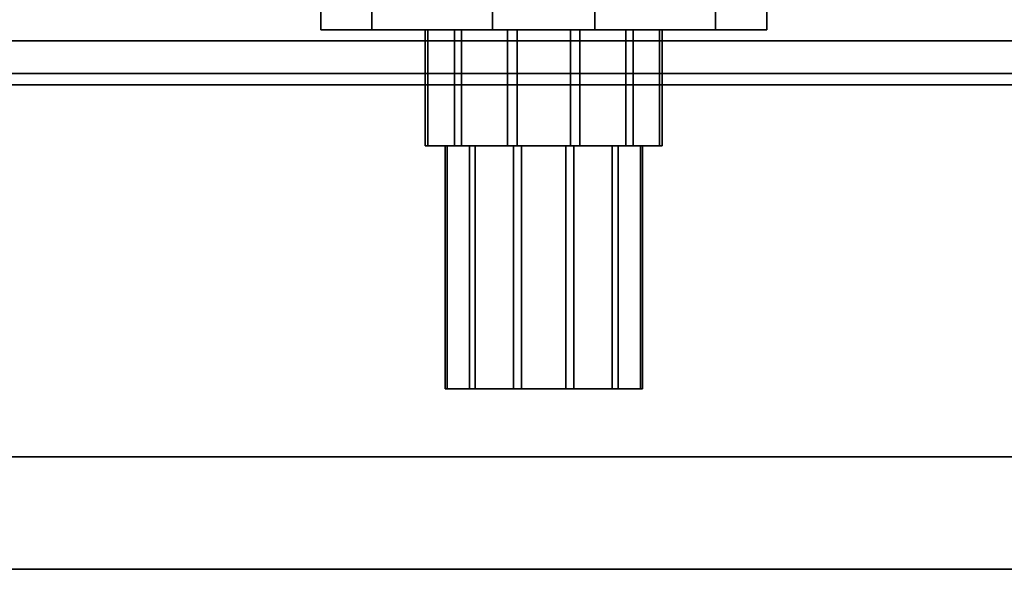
# Model space of a CAD drawing. Extents: x -48 to 48, y -49.6 to 48.
# Tile 775 of 890: x 22.4 to 25.4, y -3.5 to -1.8. Entities that reach past the tile are written whole.
import ezdxf

# ---------------------------------------------------------------- set-up
doc = ezdxf.new("R2010")
doc.units = 0

msp = doc.modelspace()

# ---------------------------------------------------------------- linework, layer by layer
at = {"layer": '11B1 [56]', "color": 1}
for points, invisible_edges in [([(34, -1.86351, 52.1365), (14.375, -1.86351, 52.1365), (14.375, -1.71233, 52.0355)], 12), ([(34, -1.86351, 52.1365), (14.375, -1.71233, 52.0355), (34, -1.71233, 52.0355)], 1), ([(34, -1.71233, 57.9645), (14.375, -1.71233, 57.9645), (14.375, -1.86351, 57.8635)], 12), ([(34, -1.71233, 57.9645), (14.375, -1.86351, 57.8635), (34, -1.86351, 57.8635)], 1), ([(34, -1.96453, 52.2877), (14.375, -1.96453, 52.2877), (14.375, -1.86351, 52.1365)], 12), ([(34, -1.96453, 52.2877), (14.375, -1.86351, 52.1365), (34, -1.86351, 52.1365)], 1), ([(34, -1.86351, 57.8635), (14.375, -1.86351, 57.8635), (14.375, -1.96453, 57.7123)], 12), ([(34, -1.86351, 57.8635), (14.375, -1.96453, 57.7123), (34, -1.96453, 57.7123)], 1), ([(34, -2, 52.466), (14.375, -2, 52.466), (14.375, -1.96453, 52.2877)], 12), ([(34, -2, 52.466), (14.375, -1.96453, 52.2877), (34, -1.96453, 52.2877)], 1), ([(34, -1.96453, 57.7123), (14.375, -1.96453, 57.7123), (14.375, -2, 57.534)], 12), ([(34, -1.96453, 57.7123), (14.375, -2, 57.534), (34, -2, 57.534)], 1), ([(34, -2, 57.534), (14.375, -2, 57.534), (14.375, -2, 52.466)], 12), ([(34, -2, 57.534), (14.375, -2, 52.466), (34, -2, 52.466)], 1)]:
    msp.add_3dface(points, dxfattribs=dict(at, invisible_edges=invisible_edges))
at = {"layer": '12D1 [58]', "color": 0}
for points, invisible_edges in [([(23.4692, -1.09575, 82.5111), (23.4692, -1.83013, 82.5111), (23.3112, -1.83013, 83.2153)], 12), ([(23.4692, -1.09575, 82.5111), (23.3112, -1.83013, 83.2153), (23.3112, -1.09575, 83.2153)], 1), ([(23.3112, -1.09575, 83.2153), (23.3112, -1.83013, 83.2153), (23.842, -1.83013, 83.7042)], 12), ([(23.3112, -1.09575, 83.2153), (23.842, -1.83013, 83.7042), (23.842, -1.09575, 83.7042)], 1), ([(24.158, -1.09575, 82.2958), (24.158, -1.83013, 82.2958), (23.4692, -1.83013, 82.5111)], 12), ([(24.158, -1.09575, 82.2958), (23.4692, -1.83013, 82.5111), (23.4692, -1.09575, 82.5111)], 1), ([(23.842, -1.09575, 83.7042), (23.842, -1.83013, 83.7042), (24.5308, -1.83013, 83.4889)], 12), ([(23.842, -1.09575, 83.7042), (24.5308, -1.83013, 83.4889), (24.5308, -1.09575, 83.4889)], 1), ([(24.6888, -1.09575, 82.7847), (24.6888, -1.83013, 82.7847), (24.158, -1.83013, 82.2958)], 12), ([(24.6888, -1.09575, 82.7847), (24.158, -1.83013, 82.2958), (24.158, -1.09575, 82.2958)], 1), ([(24.5308, -1.09575, 83.4889), (24.5308, -1.83013, 83.4889), (24.6888, -1.83013, 82.7847)], 12), ([(24.5308, -1.09575, 83.4889), (24.6888, -1.83013, 82.7847), (24.6888, -1.09575, 82.7847)], 1), ([(24.5308, -1.83013, 83.4889), (23.842, -1.83013, 83.7042), (23.3112, -1.83013, 83.2153)], 12), ([(24.5308, -1.83013, 83.4889), (23.3112, -1.83013, 83.2153), (23.4692, -1.83013, 82.5111)], 13), ([(24.5308, -1.83013, 83.4889), (23.4692, -1.83013, 82.5111), (24.158, -1.83013, 82.2958)], 13), ([(24.254, -1.83013, 82.7242), (23.7242, -1.83013, 82.746), (23.6341, -1.83013, 82.9179)], 13), ([(24.254, -1.83013, 82.7242), (23.6341, -1.83013, 82.9179), (23.6421, -1.83013, 83.1119)], 13), ([(23.7242, -1.83013, 82.746), (23.7242, -2.1875, 82.746), (23.6341, -2.1875, 82.9179)], 12), ([(23.7242, -1.83013, 82.746), (23.6341, -2.1875, 82.9179), (23.6341, -1.83013, 82.9179)], 1), ([(23.6341, -1.83013, 82.9179), (23.6341, -2.1875, 82.9179), (23.6421, -2.1875, 83.1119)], 12), ([(23.6341, -1.83013, 82.9179), (23.6421, -2.1875, 83.1119), (23.6421, -1.83013, 83.1119)], 1), ([(24.254, -1.83013, 82.7242), (23.6421, -1.83013, 83.1119), (23.746, -1.83013, 83.2758)], 13), ([(23.6421, -1.83013, 83.1119), (23.6421, -2.1875, 83.1119), (23.746, -2.1875, 83.2758)], 12), ([(23.6421, -1.83013, 83.1119), (23.746, -2.1875, 83.2758), (23.746, -1.83013, 83.2758)], 1), ([(24.254, -1.83013, 82.7242), (23.8881, -1.83013, 82.6421), (23.7242, -1.83013, 82.746)], 13), ([(23.8881, -1.83013, 82.6421), (23.8881, -2.1875, 82.6421), (23.7242, -2.1875, 82.746)], 12), ([(23.8881, -1.83013, 82.6421), (23.7242, -2.1875, 82.746), (23.7242, -1.83013, 82.746)], 1), ([(24.254, -1.83013, 82.7242), (23.746, -1.83013, 83.2758), (23.9179, -1.83013, 83.3659)], 13), ([(23.746, -1.83013, 83.2758), (23.746, -2.1875, 83.2758), (23.9179, -2.1875, 83.3659)], 12), ([(23.746, -1.83013, 83.2758), (23.9179, -2.1875, 83.3659), (23.9179, -1.83013, 83.3659)], 1), ([(24.254, -1.83013, 82.7242), (24.0821, -1.83013, 82.6341), (23.8881, -1.83013, 82.6421)], 12), ([(24.0821, -1.83013, 82.6341), (24.0821, -2.1875, 82.6341), (23.8881, -2.1875, 82.6421)], 12), ([(24.0821, -1.83013, 82.6341), (23.8881, -2.1875, 82.6421), (23.8881, -1.83013, 82.6421)], 1), ([(24.254, -1.83013, 82.7242), (23.9179, -1.83013, 83.3659), (24.1119, -1.83013, 83.3579)], 13), ([(23.9179, -1.83013, 83.3659), (23.9179, -2.1875, 83.3659), (24.1119, -2.1875, 83.3579)], 12), ([(23.9179, -1.83013, 83.3659), (24.1119, -2.1875, 83.3579), (24.1119, -1.83013, 83.3579)], 1), ([(24.254, -1.83013, 82.7242), (24.254, -2.1875, 82.7242), (24.0821, -2.1875, 82.6341)], 12), ([(24.254, -1.83013, 82.7242), (24.0821, -2.1875, 82.6341), (24.0821, -1.83013, 82.6341)], 1), ([(24.254, -1.83013, 82.7242), (24.1119, -1.83013, 83.3579), (24.2758, -1.83013, 83.254)], 13), ([(24.1119, -1.83013, 83.3579), (24.1119, -2.1875, 83.3579), (24.2758, -2.1875, 83.254)], 12), ([(24.1119, -1.83013, 83.3579), (24.2758, -2.1875, 83.254), (24.2758, -1.83013, 83.254)], 1), ([(24.5308, -1.83013, 83.4889), (24.158, -1.83013, 82.2958), (24.6888, -1.83013, 82.7847)], 1), ([(24.254, -1.83013, 82.7242), (24.2758, -1.83013, 83.254), (24.3659, -1.83013, 83.0821)], 13), ([(24.254, -1.83013, 82.7242), (24.3659, -1.83013, 83.0821), (24.3579, -1.83013, 82.8881)], 1), ([(24.3579, -1.83013, 82.8881), (24.3579, -2.1875, 82.8881), (24.254, -2.1875, 82.7242)], 12), ([(24.3579, -1.83013, 82.8881), (24.254, -2.1875, 82.7242), (24.254, -1.83013, 82.7242)], 1), ([(24.2758, -1.83013, 83.254), (24.2758, -2.1875, 83.254), (24.3659, -2.1875, 83.0821)], 12), ([(24.2758, -1.83013, 83.254), (24.3659, -2.1875, 83.0821), (24.3659, -1.83013, 83.0821)], 1), ([(24.3659, -1.83013, 83.0821), (24.3659, -2.1875, 83.0821), (24.3579, -2.1875, 82.8881)], 12), ([(24.3659, -1.83013, 83.0821), (24.3579, -2.1875, 82.8881), (24.3579, -1.83013, 82.8881)], 1), ([(24.3579, -2.1875, 82.8881), (23.6421, -2.1875, 83.1119), (23.6341, -2.1875, 82.9179)], 13), ([(24.3579, -2.1875, 82.8881), (23.6341, -2.1875, 82.9179), (23.7242, -2.1875, 82.746)], 13), ([(24.3579, -2.1875, 82.8881), (23.746, -2.1875, 83.2758), (23.6421, -2.1875, 83.1119)], 13), ([(24.2117, -2.1875, 82.7701), (23.7701, -2.1875, 82.7883), (23.6951, -2.1875, 82.9316)], 13), ([(24.2117, -2.1875, 82.7701), (23.6951, -2.1875, 82.9316), (23.7017, -2.1875, 83.0932)], 13), ([(23.7701, -2.1875, 82.7883), (23.7701, -2.9375, 82.7883), (23.6951, -2.9375, 82.9316)], 12), ([(23.7701, -2.1875, 82.7883), (23.6951, -2.9375, 82.9316), (23.6951, -2.1875, 82.9316)], 1), ([(23.6951, -2.1875, 82.9316), (23.6951, -2.9375, 82.9316), (23.7017, -2.9375, 83.0932)], 12), ([(23.6951, -2.1875, 82.9316), (23.7017, -2.9375, 83.0932), (23.7017, -2.1875, 83.0932)], 1), ([(24.2117, -2.1875, 82.7701), (23.7017, -2.1875, 83.0932), (23.7883, -2.1875, 83.2299)], 13), ([(23.7017, -2.1875, 83.0932), (23.7017, -2.9375, 83.0932), (23.7883, -2.9375, 83.2299)], 12), ([(23.7017, -2.1875, 83.0932), (23.7883, -2.9375, 83.2299), (23.7883, -2.1875, 83.2299)], 1), ([(24.3579, -2.1875, 82.8881), (23.7242, -2.1875, 82.746), (23.8881, -2.1875, 82.6421)], 13), ([(24.3579, -2.1875, 82.8881), (23.9179, -2.1875, 83.3659), (23.746, -2.1875, 83.2758)], 13), ([(24.2117, -2.1875, 82.7701), (23.9068, -2.1875, 82.7017), (23.7701, -2.1875, 82.7883)], 13), ([(23.9068, -2.1875, 82.7017), (23.9068, -2.9375, 82.7017), (23.7701, -2.9375, 82.7883)], 12), ([(23.9068, -2.1875, 82.7017), (23.7701, -2.9375, 82.7883), (23.7701, -2.1875, 82.7883)], 1), ([(24.2117, -2.1875, 82.7701), (23.7883, -2.1875, 83.2299), (23.9316, -2.1875, 83.3049)], 13), ([(23.7883, -2.1875, 83.2299), (23.7883, -2.9375, 83.2299), (23.9316, -2.9375, 83.3049)], 12), ([(23.7883, -2.1875, 83.2299), (23.9316, -2.9375, 83.3049), (23.9316, -2.1875, 83.3049)], 1), ([(24.3579, -2.1875, 82.8881), (23.8881, -2.1875, 82.6421), (24.0821, -2.1875, 82.6341)], 13), ([(24.2117, -2.1875, 82.7701), (24.0684, -2.1875, 82.6951), (23.9068, -2.1875, 82.7017)], 12), ([(24.0684, -2.1875, 82.6951), (24.0684, -2.9375, 82.6951), (23.9068, -2.9375, 82.7017)], 12), ([(24.0684, -2.1875, 82.6951), (23.9068, -2.9375, 82.7017), (23.9068, -2.1875, 82.7017)], 1), ([(24.3579, -2.1875, 82.8881), (24.1119, -2.1875, 83.3579), (23.9179, -2.1875, 83.3659)], 13), ([(24.2117, -2.1875, 82.7701), (23.9316, -2.1875, 83.3049), (24.0932, -2.1875, 83.2983)], 13), ([(23.9316, -2.1875, 83.3049), (23.9316, -2.9375, 83.3049), (24.0932, -2.9375, 83.2983)], 12), ([(23.9316, -2.1875, 83.3049), (24.0932, -2.9375, 83.2983), (24.0932, -2.1875, 83.2983)], 1), ([(24.2117, -2.1875, 82.7701), (24.2117, -2.9375, 82.7701), (24.0684, -2.9375, 82.6951)], 12), ([(24.2117, -2.1875, 82.7701), (24.0684, -2.9375, 82.6951), (24.0684, -2.1875, 82.6951)], 1), ([(24.3579, -2.1875, 82.8881), (24.0821, -2.1875, 82.6341), (24.254, -2.1875, 82.7242)], 1), ([(24.2117, -2.1875, 82.7701), (24.0932, -2.1875, 83.2983), (24.2299, -2.1875, 83.2117)], 13), ([(24.0932, -2.1875, 83.2983), (24.0932, -2.9375, 83.2983), (24.2299, -2.9375, 83.2117)], 12), ([(24.0932, -2.1875, 83.2983), (24.2299, -2.9375, 83.2117), (24.2299, -2.1875, 83.2117)], 1), ([(24.3579, -2.1875, 82.8881), (24.2758, -2.1875, 83.254), (24.1119, -2.1875, 83.3579)], 13), ([(24.2117, -2.1875, 82.7701), (24.2299, -2.1875, 83.2117), (24.3049, -2.1875, 83.0684)], 13), ([(24.2117, -2.1875, 82.7701), (24.3049, -2.1875, 83.0684), (24.2983, -2.1875, 82.9068)], 1), ([(24.2983, -2.1875, 82.9068), (24.2983, -2.9375, 82.9068), (24.2117, -2.9375, 82.7701)], 12), ([(24.2983, -2.1875, 82.9068), (24.2117, -2.9375, 82.7701), (24.2117, -2.1875, 82.7701)], 1), ([(24.2299, -2.1875, 83.2117), (24.2299, -2.9375, 83.2117), (24.3049, -2.9375, 83.0684)], 12), ([(24.2299, -2.1875, 83.2117), (24.3049, -2.9375, 83.0684), (24.3049, -2.1875, 83.0684)], 1), ([(24.3579, -2.1875, 82.8881), (24.3659, -2.1875, 83.0821), (24.2758, -2.1875, 83.254)], 12), ([(24.3049, -2.1875, 83.0684), (24.3049, -2.9375, 83.0684), (24.2983, -2.9375, 82.9068)], 12), ([(24.3049, -2.1875, 83.0684), (24.2983, -2.9375, 82.9068), (24.2983, -2.1875, 82.9068)], 1), ([(24.2983, -2.9375, 82.9068), (23.7017, -2.9375, 83.0932), (23.6951, -2.9375, 82.9316)], 13), ([(24.2983, -2.9375, 82.9068), (23.6951, -2.9375, 82.9316), (23.7701, -2.9375, 82.7883)], 13), ([(24.2983, -2.9375, 82.9068), (23.7883, -2.9375, 83.2299), (23.7017, -2.9375, 83.0932)], 13), ([(24.2983, -2.9375, 82.9068), (23.7701, -2.9375, 82.7883), (23.9068, -2.9375, 82.7017)], 13), ([(24.2983, -2.9375, 82.9068), (23.9316, -2.9375, 83.3049), (23.7883, -2.9375, 83.2299)], 13), ([(24.2983, -2.9375, 82.9068), (23.9068, -2.9375, 82.7017), (24.0684, -2.9375, 82.6951)], 13), ([(24.2983, -2.9375, 82.9068), (24.0932, -2.9375, 83.2983), (23.9316, -2.9375, 83.3049)], 13), ([(24.2983, -2.9375, 82.9068), (24.0684, -2.9375, 82.6951), (24.2117, -2.9375, 82.7701)], 1), ([(24.2983, -2.9375, 82.9068), (24.2299, -2.9375, 83.2117), (24.0932, -2.9375, 83.2983)], 13), ([(24.2983, -2.9375, 82.9068), (24.3049, -2.9375, 83.0684), (24.2299, -2.9375, 83.2117)], 12)]:
    msp.add_3dface(points, dxfattribs=dict(at, invisible_edges=invisible_edges))
at = {"layer": '5B2 [24]', "color": 1}
for points, invisible_edges in [([(48, -3.495, 30.1), (6.0625, -3.495, 30.1), (6.0625, 3.495, 30.1)], 12), ([(48, -3.495, 30.1), (6.0625, 3.495, 30.1), (48, 3.495, 30.1)], 1), ([(48, 3.495, 46), (6.0625, 3.495, 46), (6.0625, -3.495, 46)], 12), ([(48, 3.495, 46), (6.0625, -3.495, 46), (48, -3.495, 46)], 1), ([(48, -0.8425, 30.53), (6.0625, -0.8425, 30.53), (6.0625, -3.495, 30.53)], 12), ([(48, -0.8425, 30.53), (6.0625, -3.495, 30.53), (48, -3.495, 30.53)], 1), ([(48, -3.495, 45.57), (6.0625, -3.495, 45.57), (6.0625, -0.8425, 45.57)], 12), ([(48, -3.495, 45.57), (6.0625, -0.8425, 45.57), (48, -0.8425, 45.57)], 1), ([(48, -3.495, 30.53), (6.0625, -3.495, 30.53), (6.0625, -3.495, 30.1)], 12), ([(48, -3.495, 30.53), (6.0625, -3.495, 30.1), (48, -3.495, 30.1)], 1), ([(48, -3.495, 46), (6.0625, -3.495, 46), (6.0625, -3.495, 45.57)], 12), ([(48, -3.495, 46), (6.0625, -3.495, 45.57), (48, -3.495, 45.57)], 1)]:
    msp.add_3dface(points, dxfattribs=dict(at, invisible_edges=invisible_edges))
at = {"layer": '6B2 [51]', "color": 1}
for points, invisible_edges in [([(44, -3.495, 64.1), (1, -3.495, 64.1), (1, 3.495, 64.1)], 12), ([(44, -3.495, 64.1), (1, 3.495, 64.1), (44, 3.495, 64.1)], 1), ([(44, 3.495, 80), (1, 3.495, 80), (1, -3.495, 80)], 12), ([(44, 3.495, 80), (1, -3.495, 80), (44, -3.495, 80)], 1), ([(44, -0.8425, 64.53), (1, -0.8425, 64.53), (1, -3.495, 64.53)], 12), ([(44, -0.8425, 64.53), (1, -3.495, 64.53), (44, -3.495, 64.53)], 1), ([(44, -3.495, 79.57), (1, -3.495, 79.57), (1, -0.8425, 79.57)], 12), ([(44, -3.495, 79.57), (1, -0.8425, 79.57), (44, -0.8425, 79.57)], 1), ([(44, -3.495, 64.53), (1, -3.495, 64.53), (1, -3.495, 64.1)], 12), ([(44, -3.495, 64.53), (1, -3.495, 64.1), (44, -3.495, 64.1)], 1), ([(44, -3.495, 80), (1, -3.495, 80), (1, -3.495, 79.57)], 12), ([(44, -3.495, 80), (1, -3.495, 79.57), (44, -3.495, 79.57)], 1)]:
    msp.add_3dface(points, dxfattribs=dict(at, invisible_edges=invisible_edges))
at = {"layer": '6B2 [51]', "color": 0}
for points, invisible_edges in [([(7, -0.1475, 77), (7, -3.1475, 77), (29, -3.1475, 77)], 12), ([(7, -0.1475, 77), (29, -3.1475, 77), (29, -0.1475, 77)], 1), ([(29, -0.1475, 76.5), (29, -3.1475, 76.5), (7, -3.1475, 76.5)], 12), ([(29, -0.1475, 76.5), (7, -3.1475, 76.5), (7, -0.1475, 76.5)], 1), ([(7, -0.1475, 67.5), (7, -3.1475, 67.5), (29, -3.1475, 67.5)], 12), ([(7, -0.1475, 67.5), (29, -3.1475, 67.5), (29, -0.1475, 67.5)], 1), ([(29, -0.1475, 67), (29, -3.1475, 67), (7, -3.1475, 67)], 12), ([(29, -0.1475, 67), (7, -3.1475, 67), (7, -0.1475, 67)], 1), ([(7, -3.1475, 77), (7, -3.1475, 76.5), (29, -3.1475, 76.5)], 12), ([(7, -3.1475, 77), (29, -3.1475, 76.5), (29, -3.1475, 77)], 1), ([(7, -3.1475, 67.5), (7, -3.1475, 67), (29, -3.1475, 67)], 12), ([(7, -3.1475, 67.5), (29, -3.1475, 67), (29, -3.1475, 67.5)], 1)]:
    msp.add_3dface(points, dxfattribs=dict(at, invisible_edges=invisible_edges))

doc.saveas('drawing.dxf')
